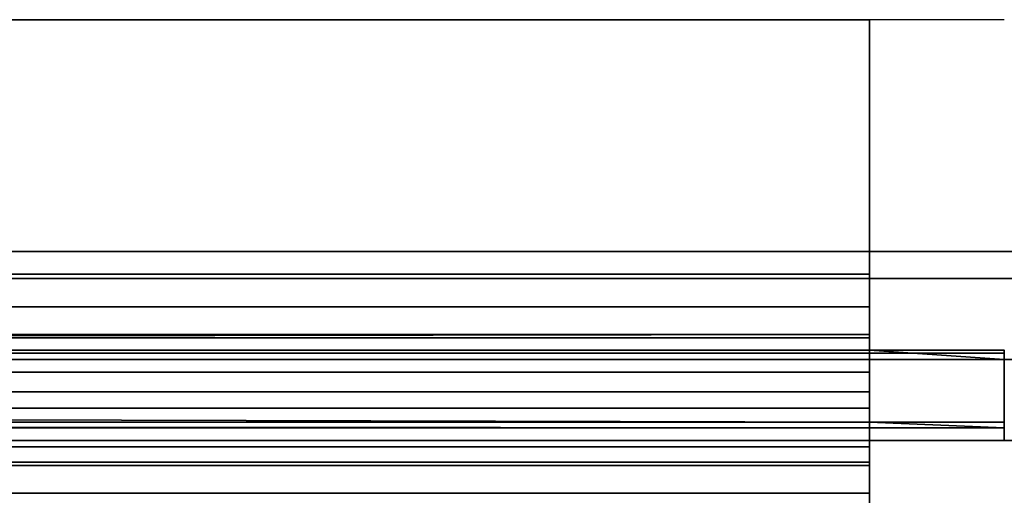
# Model space of a CAD drawing. Header units: millimetres. Extents: x -603 to 3703, y -120 to 249.
# Tile 279 of 656: x 328 to 346, y 14 to 23. Entities that reach past the tile are written whole.
import ezdxf

# ---------------------------------------------------------------- set-up
doc = ezdxf.new("R2010")
doc.units = ezdxf.units.MM
doc.layers.add('151', color=7, linetype='Continuous', true_color=0xffffff)

# ---------------------------------------------------------------- blocks, each defined once
blk = doc.blocks.new('UG_SURFACE_001')
at = {"layer": '151', "color": 252, "linetype": 'Continuous', "lineweight": 35}
for points in [[(602.5, -30, 2213), (602.5, 229.8, 2213), (-602.5, 229.8, 2213), (-602.5, -30, 2213)], [(-452.5, -30, 2063), (-452.5, 229.8, 2063), (452.5, 229.8, 2063), (452.5, -30, 2063)]]:
    blk.add_3dface(points, dxfattribs=at)
blk = doc.blocks.new('UG_SURFACE_053')
at = {"layer": '151', "color": 7, "linetype": 'Continuous', "lineweight": 35}
for points in [[(396.15, 10.45, 2004.65), (396.15, 228.45, 2004.65), (-396.15, 228.45, 2004.65), (-396.15, 10.45, 2004.65)], [(-396, 10.45, 2004.5), (-396, 228.45, 2004.5), (396, 228.45, 2004.5), (396, 10.45, 2004.5)]]:
    blk.add_3dface(points, dxfattribs=at)
blk = doc.blocks.new('UG_SURFACE_054')
at = {"layer": '151', "color": 41, "linetype": 'Continuous', "lineweight": 35}
for points in [[(396.15, 228.45, 2004.65), (396.15, 10.45, 2004.65), (-396.15, 10.45, 2004.65), (-396.15, 228.45, 2004.65)], [(410, 18.3, 2018.5), (410, 70.3, 2018.5), (-410, 70.3, 2018.5), (-410, 18.3, 2018.5)], [(400.5, 18.8, 2009), (403, 18.8, 2011.5), (-403, 18.8, 2011.5), (-400.5, 18.8, 2009)], [(403, 18.8, 2011.5), (403, 16.8, 2011.5), (-403, 16.8, 2011.5), (-403, 18.8, 2011.5)], [(400.5, 18.8, 2009), (-400.5, 18.8, 2009), (-400.5, 10.45, 2009), (400.5, 10.45, 2009)], [(408.5, 16.8, 2017), (410, 18.3, 2018.5), (-410, 18.3, 2018.5), (-408.5, 16.8, 2017)], [(403, 16.8, 2011.5), (408.5, 16.8, 2017), (-408.5, 16.8, 2017), (-403, 16.8, 2011.5)]]:
    blk.add_3dface(points, dxfattribs=at)
blk = doc.blocks.new('UG_SURFACE_069')
at = {"layer": '151', "color": 252, "linetype": 'Continuous', "lineweight": 35}
for points in [[(125.533, 23.101, 2021), (125.533, 18.38, 2021), (343.8, 18.38, 2021), (343.8, 23.101, 2021)], [(343.8, 23.101, 2019.5), (343.8, 18.38, 2019.5), (125.533, 18.38, 2019.5), (125.533, 23.101, 2019.5)], [(343.8, 18.38, 2019.5), (343.8, 23.101, 2019.5), (343.8, 23.101, 2021), (343.8, 18.38, 2021)], [(125.533, 17.201, 2020.766), (343.8, 17.201, 2020.766), (343.8, 18.38, 2021), (125.533, 18.38, 2021)], [(343.8, 17.775, 2019.38), (125.533, 17.775, 2019.38), (125.533, 18.38, 2019.5), (343.8, 18.38, 2019.5)], [(343.8, 18.38, 2021), (343.8, 17.201, 2020.766), (343.8, 17.775, 2019.38), (343.8, 18.38, 2019.5)], [(343.8, 17.263, 2019.037), (125.533, 17.263, 2019.037), (125.533, 17.775, 2019.38), (343.8, 17.775, 2019.38)], [(343.8, 17.263, 2019.037), (343.8, 17.775, 2019.38), (343.8, 17.201, 2020.766), (343.8, 16.202, 2020.098)], [(125.533, 16.973, 2018.639), (343.8, 17.263, 2019.037), (343.8, 16.973, 2018.639)], [(125.533, 16.973, 2018.639), (125.533, 17.263, 2019.037), (343.8, 17.263, 2019.037)], [(125.533, 16.202, 2020.098), (343.8, 16.202, 2020.098), (343.8, 17.201, 2020.766), (125.533, 17.201, 2020.766)], [(343.8, 16.202, 2020.098), (343.8, 15.638, 2019.322), (343.8, 16.973, 2018.639), (343.8, 17.263, 2019.037)], [(343.8, 16.973, 2018.639), (123.033, 16.92, 2018.525), (125.533, 16.973, 2018.639)], [(343.8, 16.973, 2018.639), (346.3, 16.973, 2018.639), (346.3, 16.92, 2018.525), (123.033, 16.92, 2018.525)], [(343.8, 16.973, 2018.639), (343.8, 15.638, 2019.322), (346.3, 15.638, 2019.322), (346.3, 16.8, 2018.728)], [(346.3, 16.8, 2018.728), (346.3, 16.973, 2018.639), (343.8, 16.973, 2018.639)], [(125.533, 16.8, 2015.901), (111.633, 16.8, 2017.92), (123.033, 16.8, 2017.92), (343.8, 16.8, 2015.901)], [(346.3, 16.8, 2017.92), (123.033, 16.8, 2017.92), (123.033, 16.92, 2018.525), (346.3, 16.92, 2018.525)], [(123.033, 16.8, 2017.92), (346.3, 16.8, 2017.92), (360.2, 16.8, 2015.901), (343.8, 16.8, 2015.901)], [(125.533, 16.8, 2012.58), (343.8, 16.8, 2012.58), (343.8, 16.566, 2011.401), (125.533, 16.566, 2011.401)], [(343.8, 16.8, 2015.901), (343.8, 16.8, 2012.58), (125.533, 16.8, 2012.58), (125.533, 16.8, 2015.901)], [(343.8, 16.8, 2012.58), (343.8, 16.8, 2015.901), (343.8, 15.3, 2015.901), (343.8, 15.3, 2012.58)], [(343.8, 15.3, 2012.58), (343.8, 15.18, 2011.975), (343.8, 16.566, 2011.401), (343.8, 16.8, 2012.58)], [(343.8, 16.8, 2015.901), (360.2, 16.8, 2015.901), (360.2, 15.3, 2015.901), (343.8, 15.3, 2015.901)], [(125.533, 16.566, 2011.401), (343.8, 16.566, 2011.401), (343.8, 15.898, 2010.402), (125.533, 15.898, 2010.402)], [(343.8, 15.18, 2011.975), (343.8, 14.837, 2011.463), (343.8, 15.898, 2010.402), (343.8, 16.566, 2011.401)], [(343.8, 15.638, 2019.322), (125.533, 16.202, 2020.098), (125.533, 15.638, 2019.322)], [(343.8, 15.638, 2019.322), (343.8, 16.202, 2020.098), (125.533, 16.202, 2020.098)], [(125.533, 15.898, 2010.402), (343.8, 15.898, 2010.402), (343.8, 14.899, 2009.734), (125.533, 14.899, 2009.734)], [(343.8, 14.837, 2011.463), (343.8, 14.325, 2011.12), (343.8, 14.899, 2009.734), (343.8, 15.898, 2010.402)], [(125.533, 15.638, 2019.322), (123.033, 15.638, 2019.322), (123.033, 15.534, 2019.099), (346.3, 15.534, 2019.099)], [(346.3, 15.534, 2019.099), (123.033, 15.534, 2019.099), (123.033, 15.3, 2017.92), (346.3, 15.3, 2017.92)], [(125.533, 15.638, 2019.322), (346.3, 15.534, 2019.099), (343.8, 15.638, 2019.322)], [(346.3, 15.534, 2019.099), (346.3, 15.638, 2019.322), (343.8, 15.638, 2019.322)], [(346.3, 15.3, 2017.92), (123.033, 15.3, 2017.92), (109.133, 15.3, 2015.901), (125.533, 15.3, 2015.901)], [(125.533, 15.18, 2011.975), (343.8, 15.18, 2011.975), (343.8, 15.3, 2012.58), (125.533, 15.3, 2012.58)], [(346.3, 15.3, 2017.92), (125.533, 15.3, 2015.901), (343.8, 15.3, 2015.901)], [(125.533, 15.3, 2015.901), (125.533, 15.3, 2012.58), (343.8, 15.3, 2012.58), (343.8, 15.3, 2015.901)], [(125.533, 14.837, 2011.463), (343.8, 14.837, 2011.463), (343.8, 15.18, 2011.975), (125.533, 15.18, 2011.975)], [(343.8, 15.3, 2015.901), (360.2, 15.3, 2015.901), (346.3, 15.3, 2017.92)], [(125.533, 14.899, 2009.734), (343.8, 14.899, 2009.734), (343.8, 13.72, 2009.5), (125.533, 13.72, 2009.5)], [(125.533, 14.325, 2011.12), (343.8, 14.325, 2011.12), (343.8, 14.837, 2011.463), (125.533, 14.837, 2011.463)], [(343.8, 13.72, 2009.5), (343.8, 14.899, 2009.734), (343.8, 14.325, 2011.12), (343.8, 13.72, 2011)], [(125.533, 13.72, 2011), (343.8, 13.72, 2011), (343.8, 14.325, 2011.12), (125.533, 14.325, 2011.12)]]:
    blk.add_3dface(points, dxfattribs=at)
blk = doc.blocks.new('UG_SURFACE_078')
at = {"layer": '151', "color": 252, "linetype": 'Continuous', "lineweight": 35}
for points in [[(-414, -46.92, 2022.5), (414, -46.92, 2022.5), (414, 62.92, 2022.5), (-414, 62.92, 2022.5)], [(-412.5, -46.92, 2021), (-412.5, 62.92, 2021), (412.5, 62.92, 2021), (412.5, -46.92, 2021)]]:
    blk.add_3dface(points, dxfattribs=at)

msp = doc.modelspace()

# ---------------------------------------------------------------- linework, layer by layer
at = {"layer": '151', "color": 252, "linetype": 'Continuous', "lineweight": -3, "true_color": 0x939598}
for p, q in [((346.3, 23.101, 2021), (343.8, 23.101, 2021)), ((343.8, 23.101, 2019.5), (343.8, 18.38, 2019.5)), ((343.8, 23.101, 2019.5), (343.8, 23.101, 2021)), ((343.8, 23.101, 2021), (343.8, 18.38, 2021)), ((-403, 18.8, 2011.5), (403, 18.8, 2011.5)), ((-400.5, 18.8, 2009), (400.5, 18.8, 2009)), ((-410, 18.3, 2018.5), (410, 18.3, 2018.5)), ((343.8, 18.38, 2021), (125.533, 18.38, 2021)), ((343.8, 18.38, 2019.5), (125.533, 18.38, 2019.5)), ((343.8, 16.973, 2018.639), (343.8, 15.638, 2019.322)), ((346.3, 16.973, 2018.639), (343.8, 16.973, 2018.639)), ((346.3, 16.973, 2018.639), (346.3, 16.8, 2018.728)), ((-408.5, 16.8, 2017), (408.5, 16.8, 2017)), ((-403, 16.8, 2011.5), (403, 16.8, 2011.5)), ((346.3, 16.8, 2017.92), (123.033, 16.8, 2017.92)), ((343.8, 16.8, 2012.58), (125.533, 16.8, 2012.58)), ((343.8, 16.8, 2015.901), (343.8, 16.8, 2012.58)), ((343.8, 16.8, 2015.901), (343.8, 15.3, 2015.901)), ((360.2, 16.8, 2015.901), (343.8, 16.8, 2015.901)), ((346.3, 16.8, 2018.728), (346.3, 15.638, 2019.322)), ((346.3, 15.638, 2019.322), (343.8, 15.638, 2019.322)), ((346.3, 15.3, 2017.92), (123.033, 15.3, 2017.92)), ((343.8, 15.3, 2012.58), (125.533, 15.3, 2012.58)), ((360.2, 15.3, 2015.901), (343.8, 15.3, 2015.901)), ((343.8, 15.3, 2012.58), (343.8, 15.3, 2015.901))]:
    msp.add_line(p, q, dxfattribs=at)
at = {"layer": '151', "color": 252, "linetype": 'Continuous', "lineweight": -3, "true_color": 0x939598, "extrusion": (-1, 0, 0)}
for centre, radius, start, end in [((-18.38, 2017.92, -343.8), 1.58, 27.0767, 90), ((-18.38, 2017.92, -343.8), 3.08, 27.0767, 90), ((-13.72, 2012.58, -343.8), 3.08, 180, 270)]:
    msp.add_arc(centre, radius, start, end, dxfattribs=at)
at = {"layer": '151', "color": 252, "linetype": 'Continuous', "lineweight": -3, "true_color": 0x939598, "extrusion": (1, 0, 0)}
for centre, start, end in [((18.38, 2017.92, 346.3), 152.9233, 180), ((13.72, 2012.58, 343.8), 270, 0)]:
    msp.add_arc(centre, 1.58, start, end, dxfattribs=at)

# ---------------------------------------------------------------- block references
at = {"layer": '151', "color": 252, "linetype": 'Continuous', "lineweight": -3, "true_color": 0x939598}
for name in ['UG_SURFACE_053', 'UG_SURFACE_001', 'UG_SURFACE_054', 'UG_SURFACE_078', 'UG_SURFACE_069']:
    msp.add_blockref(name, (0, 0), dxfattribs=at)

doc.saveas('drawing.dxf')
